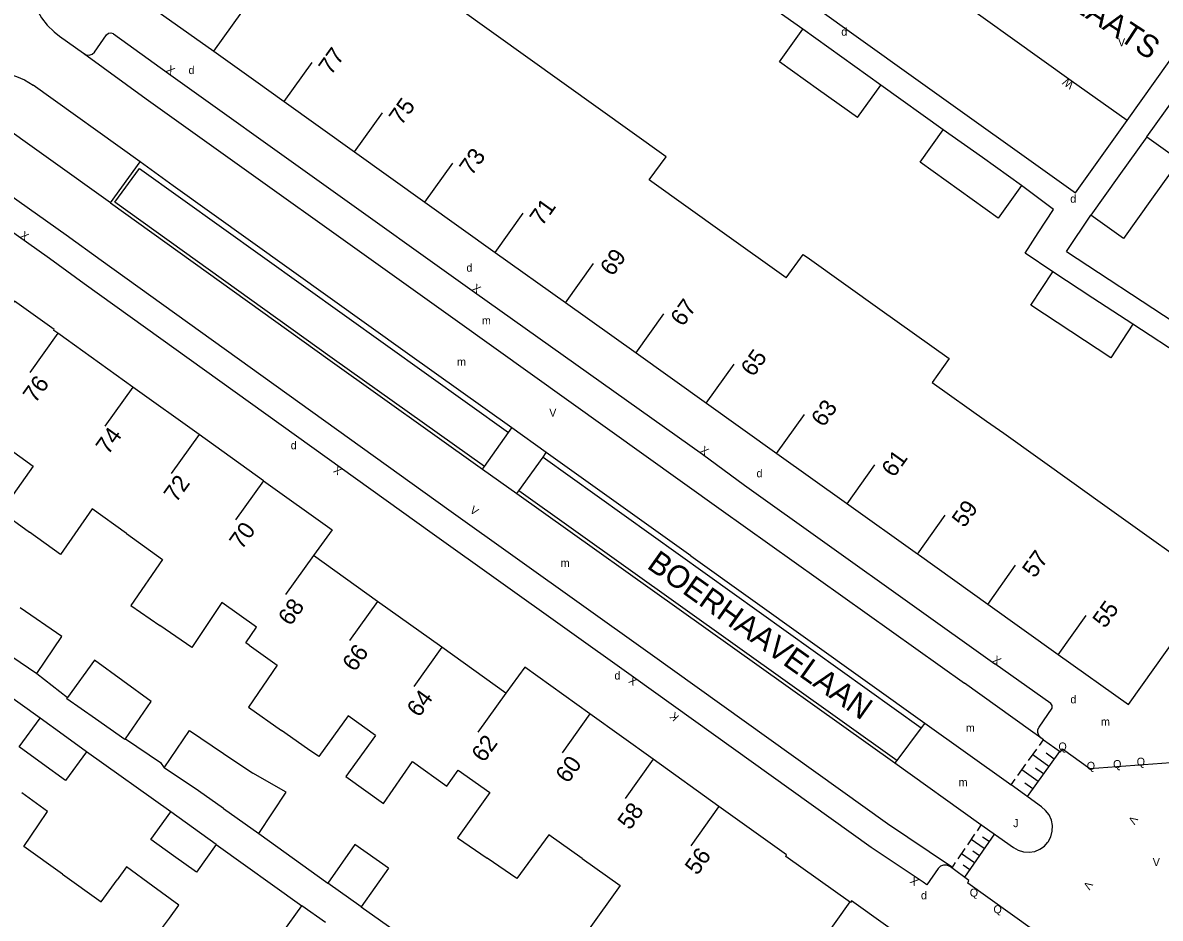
# Model space of a CAD drawing. Extents: x 134999 to 136502, y 457398 to 459002.
# Drawn here: x 135294.2 to 135365.2, y 457485.7 to 457541.6 of the extents above; entities that cross this region are included whole.
import ezdxf

# ---------------------------------------------------------------- set-up
doc = ezdxf.new("R2010")
doc.units = 0
for name, color, linetype in [('RI_DGTB_15', 7, 'Continuous'), ('RI_DGTB_2', 7, 'Continuous'), ('RI_DGTB_29', 7, 'Continuous'), ('RI_DGTB_30', 7, 'Continuous'), ('RI_DGTB_31', 7, 'Continuous'), ('RI_DGTB_35', 7, 'Continuous'), ('RI_DGTB_36', 7, 'Continuous'), ('RI_DGTB_37', 7, 'Continuous'), ('RI_DGTB_4', 7, 'Continuous'), ('RI_DGTB_43', 7, 'Continuous'), ('RI_DGTB_49', 7, 'Continuous'), ('RI_DGTB_5', 7, 'Continuous'), ('RI_DGTB_53', 7, 'Continuous'), ('RI_DGTB_54', 7, 'Continuous'), ('RI_DGTB_6', 7, 'Continuous')]:
    doc.layers.add(name, color=color, linetype=linetype)

msp = doc.modelspace()

# ---------------------------------------------------------------- linework, layer by layer
at = {"layer": 'RI_DGTB_15'}
for p, q in [((135306.118, 457539.826), (135307.862, 457542.268)), ((135310.512, 457536.687), (135312.256, 457539.129)), ((135314.906, 457533.548), (135316.65, 457535.99)), ((135319.3, 457530.409), (135321.044, 457532.851)), ((135323.694, 457527.27), (135325.438, 457529.712)), ((135328.088, 457524.132), (135329.832, 457526.574)), ((135332.482, 457520.993), (135334.226, 457523.435)), ((135296.372, 457522.222), (135294.626, 457519.783)), ((135336.876, 457517.854), (135338.62, 457520.296)), ((135301.056, 457518.868), (135299.31, 457516.429)), ((135341.27, 457514.715), (135343.014, 457517.157)), ((135305.197, 457515.903), (135303.451, 457513.464)), ((135345.664, 457511.576), (135347.408, 457514.018)), ((135309.221, 457513.021), (135307.475, 457510.582)), ((135350.058, 457508.437), (135351.802, 457510.879)), ((135312.341, 457508.359), (135310.596, 457505.92)), ((135354.452, 457505.298), (135356.196, 457507.74)), ((135316.347, 457505.492), (135314.602, 457503.053)), ((135358.846, 457502.159), (135360.59, 457504.601)), ((135320.353, 457502.625), (135318.608, 457500.186)), ((135324.359, 457499.758), (135322.614, 457497.319)), ((135329.61, 457498.467), (135327.867, 457496.026)), ((135333.56, 457495.635), (135331.817, 457493.194)), ((135337.649, 457492.663), (135335.906, 457490.222)), ((135345.841, 457486.729), (135344.098, 457484.288))]:
    msp.add_line(p, q, dxfattribs=at)
at = {"layer": 'RI_DGTB_2'}
for points in [[(135301.441, 457543.171), (135306.121, 457539.828)], [(135325.733, 457539.415), (135321.338, 457542.553)], [(135306.121, 457539.828), (135308.739, 457537.957)], [(135330.128, 457536.278), (135325.733, 457539.415)], [(135308.739, 457537.957), (135310.514, 457536.69)], [(135310.514, 457536.69), (135314.909, 457533.552)], [(135334.372, 457533.248), (135330.128, 457536.278)], [(135314.909, 457533.552), (135319.304, 457530.414)], [(135333.304, 457531.803), (135334.372, 457533.248)], [(135333.479, 457531.678), (135333.304, 457531.803)], [(135337.873, 457528.54), (135333.479, 457531.678)], [(135319.304, 457530.414), (135323.699, 457527.276)], [(135341.866, 457525.688), (135337.873, 457528.54)], [(135323.699, 457527.276), (135328.093, 457524.139)], [(135341.866, 457525.688), (135342.934, 457527.133), (135343.312, 457526.864)], [(135343.312, 457526.864), (135347.709, 457523.73)], [(135328.093, 457524.139), (135332.488, 457521.001)], [(135347.709, 457523.73), (135352.038, 457520.644)], [(135332.488, 457521.001), (135336.883, 457517.864)], [(135352.038, 457520.644), (135350.987, 457519.159)], [(135350.987, 457519.159), (135354.385, 457516.743)], [(135336.883, 457517.864), (135341.278, 457514.726)], [(135354.385, 457516.743), (135355.449, 457515.985)], [(135355.449, 457515.985), (135359.846, 457512.85)], [(135341.278, 457514.726), (135345.631, 457511.618)], [(135359.846, 457512.85), (135361.33, 457511.792)], [(135361.33, 457511.792), (135364.241, 457509.711)], [(135345.631, 457511.618), (135350.067, 457508.45)], [(135364.241, 457509.711), (135368.452, 457506.702)], [(135350.067, 457508.45), (135350.188, 457508.364)], [(135350.188, 457508.364), (135354.463, 457505.312)], [(135354.463, 457505.312), (135358.857, 457502.174)], [(135358.857, 457502.174), (135363.233, 457499.05), (135366.438, 457503.527)]]:
    msp.add_lwpolyline(points, dxfattribs=at)
at = {"layer": 'RI_DGTB_31'}
for p, q in [((135357.678, 457496.495), (135357.93, 457496.846)), ((135356.934, 457493.313), (135358.946, 457496.118)), ((135357.008, 457495.561), (135357.511, 457496.262)), ((135358.275, 457495.183), (135357.259, 457495.911)), ((135358.61, 457495.65), (135358.102, 457496.014)), ((135356.337, 457494.625), (135356.84, 457495.327)), ((135357.604, 457494.247), (135356.588, 457494.975)), ((135357.94, 457494.715), (135357.432, 457495.079)), ((135355.918, 457494.041), (135356.169, 457494.391)), ((135357.269, 457493.78), (135356.761, 457494.144)), ((135354.05, 457491.558), (135353.785, 457491.171)), ((135354.865, 457490.978), (135353.005, 457488.266)), ((135353.634, 457490.951), (135353.181, 457490.291)), ((135354.232, 457490.056), (135353.408, 457490.621)), ((135354.534, 457490.496), (135354.122, 457490.778)), ((135353.031, 457490.071), (135352.578, 457489.411)), ((135353.629, 457489.176), (135352.804, 457489.741)), ((135353.931, 457489.616), (135353.518, 457489.898)), ((135352.427, 457489.191), (135352.201, 457488.862)), ((135353.327, 457488.736), (135352.915, 457489.018))]:
    msp.add_line(p, q, dxfattribs=at)
at = {"layer": 'RI_DGTB_4'}
for p, q in [((135301.056, 457518.868), (135296.372, 457522.222)), ((135305.197, 457515.903), (135301.056, 457518.868)), ((135309.221, 457513.021), (135305.197, 457515.903)), ((135316.347, 457505.492), (135312.341, 457508.359)), ((135320.353, 457502.625), (135316.347, 457505.492)), ((135324.359, 457499.758), (135320.353, 457502.625)), ((135333.557, 457495.631), (135329.607, 457498.463)), ((135337.665, 457492.686), (135333.557, 457495.631))]:
    msp.add_line(p, q, dxfattribs=at)
for points in [[(135296.372, 457522.222), (135296.123, 457522.4), (135296.161, 457522.464), (135293.676, 457524.225), (135293.625, 457524.161), (135286.028, 457529.588), (135285.779, 457529.306), (135285.827, 457529.265), (135285.274, 457528.509), (135285.229, 457528.541), (135285.032, 457528.236), (135285.079, 457528.2), (135283.583, 457526.125), (135283.533, 457526.151), (135283.348, 457525.877), (135283.405, 457525.826), (135282.133, 457524.073)], [(135309.221, 457513.021), (135313.504, 457509.954), (135312.341, 457508.359)], [(135329.607, 457498.463), (135325.539, 457501.379), (135324.359, 457499.758)], [(135345.872, 457486.702), (135341.837, 457489.575), (135341.881, 457489.664), (135337.665, 457492.686)], [(135345.541, 457472.179), (135347.2, 457474.698), (135347.423, 457474.548), (135352.284, 457481.755), (135352.167, 457482.343), (135345.936, 457486.804), (135345.872, 457486.702)]]:
    msp.add_lwpolyline(points, dxfattribs=at)
at = {"layer": 'RI_DGTB_49'}
for p, q in [((135326.68, 457514.5), (135350.303, 457497.596)), ((135348.772, 457495.564), (135325.165, 457512.386))]:
    msp.add_line(p, q, dxfattribs=at)
msp.add_lwpolyline([(135323.015, 457513.917), (135313.509, 457520.681), (135299.948, 457530.415), (135301.47, 457532.51), (135324.532, 457516.035)], dxfattribs=at)
at = {"layer": 'RI_DGTB_5'}
msp.add_line((135311.981, 457496.292), (135310.355, 457497.43), dxfattribs=at)
for points in [[(135291.726, 457515.732), (135292.348, 457515.294), (135292.552, 457515.573), (135294.837, 457513.926), (135292.851, 457511.091), (135294.614, 457509.818)], [(135300.665, 457509.723), (135298.531, 457511.262), (135296.551, 457508.421), (135294.614, 457509.818)], [(135300.665, 457509.723), (135302.921, 457508.097), (135300.931, 457505.241), (135302.754, 457503.987)], [(135308.329, 457502.751), (135308.112, 457502.906), (135308.777, 457503.873), (135306.629, 457505.423), (135304.741, 457502.621), (135302.754, 457503.987)], [(135308.329, 457502.751), (135310.087, 457501.501), (135308.281, 457498.881), (135310.355, 457497.43)], [(135316.227, 457497.127), (135314.503, 457498.355), (135312.681, 457495.801), (135311.981, 457496.292)], [(135316.227, 457497.127), (135314.371, 457494.551), (135316.721, 457492.871), (135318.524, 457495.492), (135320.667, 457493.964), (135321.386, 457494.954)], [(135321.386, 457494.954), (135323.353, 457493.553), (135321.331, 457490.731), (135323.183, 457489.466)], [(135295.169, 457491.543), (135295.73, 457492.37), (135294.123, 457493.547)], [(135296.674, 457488.462), (135294.256, 457490.198), (135295.169, 457491.543)], [(135329.133, 457489.436), (135327.041, 457490.927), (135325.051, 457488.191), (135323.183, 457489.466)], [(135329.133, 457489.436), (135331.503, 457487.747), (135329.451, 457484.911), (135331.247, 457483.698)], [(135296.674, 457488.462), (135299.092, 457486.726), (135300.088, 457488.11)], [(135302.309, 457487.72), (135300.671, 457488.922), (135300.088, 457488.11)], [(135303.349, 457485.718), (135303.946, 457486.52), (135302.309, 457487.72)], [(135304.773, 457482.645), (135302.354, 457484.382), (135303.349, 457485.718)]]:
    msp.add_lwpolyline(points, dxfattribs=at)
at = {"layer": 'RI_DGTB_53'}
for p, q in [((135342.902, 457541.198), (135338.872, 457544.074)), ((135298.663, 457539.764), (135299.427, 457540.857)), ((135296.482, 457540.768), (135297.98, 457539.701)), ((135364.39, 457534.481), (135367.176, 457538.392)), ((135351.675, 457534.933), (135347.778, 457537.719)), ((135359.362, 457527.338), (135360.898, 457529.605)), ((135359.362, 457527.338), (135366.097, 457522.915)), ((135367.549, 457520.143), (135363.515, 457522.787)), ((135339.267, 457512.747), (135354.898, 457501.592)), ((135337.812, 457511.205), (135352.993, 457500.392)), ((135358.384, 457499.107), (135354.898, 457501.592)), ((135357.658, 457497.628), (135358.484, 457498.814)), ((135357.929, 457496.846), (135357.759, 457496.971)), ((135357.929, 457496.846), (135358.988, 457496.102)), ((135357.82, 457492.659), (135355.918, 457494.04)), ((135353.281, 457488.061), (135352.201, 457488.862))]:
    msp.add_line(p, q, dxfattribs=at)
for points in [[(135363.162, 457535.499), (135359.668, 457537.979), (135350.645, 457544.444), (135346.67, 457547.296)], [(135295.497, 457546.881), (135295.191, 457546.404), (135294.942, 457545.87), (135294.768, 457545.308), (135294.672, 457544.727), (135294.655, 457544.138), (135294.718, 457543.552), (135294.86, 457542.98), (135295.078, 457542.433), (135295.368, 457541.92), (135295.724, 457541.452), (135296.141, 457541.035), (135296.482, 457540.768)], [(135343.389, 457542.812), (135349.807, 457538.21), (135359.926, 457530.994), (135363.162, 457535.499)], [(135363.162, 457535.499), (135367.537, 457541.65)], [(135299.427, 457540.857), (135299.54, 457540.957), (135299.689, 457540.986), (135299.831, 457540.936), (135299.857, 457540.917)], [(135299.857, 457540.917), (135303.301, 457538.441), (135322.406, 457524.797), (135336.645, 457514.675), (135339.267, 457512.747)], [(135297.98, 457539.701), (135298.139, 457539.611), (135298.333, 457539.59), (135298.521, 457539.647), (135298.663, 457539.764)], [(135297.98, 457539.701), (135301.896, 457536.856), (135321.184, 457523.078), (135337.812, 457511.205)], [(135301.518, 457532.917), (135294.84, 457537.704)], [(135324.733, 457516.316), (135318.223, 457520.964), (135303.59, 457531.432), (135301.518, 457532.917)], [(135358.508, 457526.065), (135356.784, 457527.23), (135357.604, 457528.487), (135358.56, 457529.952), (135356.561, 457531.451)], [(135323.015, 457513.917), (135324.532, 457516.035)], [(135326.882, 457514.781), (135324.733, 457516.316)], [(135335.903, 457508.34), (135326.882, 457514.781)], [(135325.165, 457512.386), (135326.68, 457514.5)], [(135335.903, 457508.34), (135350.526, 457497.892)], [(135357.759, 457496.971), (135357.118, 457497.432), (135352.993, 457500.392)], [(135358.484, 457498.814), (135358.469, 457498.991), (135358.384, 457499.107)], [(135350.303, 457497.596), (135348.772, 457495.564)], [(135350.526, 457497.892), (135350.303, 457497.596)], [(135350.526, 457497.892), (135355.75, 457494.16)], [(135357.759, 457496.971), (135357.634, 457497.111), (135357.572, 457497.296), (135357.59, 457497.49), (135357.658, 457497.628)], [(135358.988, 457496.102), (135359.118, 457496.284), (135360.836, 457495.048), (135367.016, 457495.521), (135368.306, 457497.388), (135368.464, 457497.273)], [(135355.75, 457494.16), (135355.918, 457494.04)], [(135358.228, 457490.481), (135358.393, 457490.794), (135358.483, 457491.137), (135358.494, 457491.491), (135358.426, 457491.838), (135358.282, 457492.161), (135358.069, 457492.444), (135357.82, 457492.659)], [(135352.201, 457488.862), (135352.081, 457488.951), (135351.892, 457489.031), (135351.69, 457489.032), (135351.503, 457488.954), (135351.361, 457488.811), (135350.651, 457487.801), (135350.411, 457487.961)]]:
    msp.add_lwpolyline(points, dxfattribs=at)
at = {"layer": 'RI_DGTB_54'}
for p, q in [((135299.668, 457530.37), (135301.518, 457532.917)), ((135322.895, 457513.75), (135323.015, 457513.917)), ((135322.895, 457513.75), (135325.045, 457512.218)), ((135325.045, 457512.218), (135325.165, 457512.386)), ((135325.045, 457512.218), (135348.651, 457495.403)), ((135295.276, 457498.202), (135290.002, 457501.923)), ((135295.068, 457500.987), (135296.988, 457499.49)), ((135300.604, 457496.909), (135302.791, 457495.432)), ((135303.429, 457492.352), (135298.162, 457496.106)), ((135302.791, 457495.432), (135303.029, 457495.107)), ((135348.772, 457495.564), (135348.651, 457495.403)), ((135308.934, 457491.005), (135313.242, 457487.903)), ((135306.273, 457490.323), (135311.62, 457486.493)), ((135315.314, 457486.424), (135323.213, 457480.88))]:
    msp.add_line(p, q, dxfattribs=at)
for points in [[(135299.668, 457530.37), (135292.05, 457535.797), (135291.842, 457536.078), (135291.703, 457536.399), (135291.64, 457536.743), (135291.656, 457537.092), (135291.752, 457537.429), (135291.921, 457537.735), (135292.155, 457537.995), (135292.442, 457538.195), (135292.766, 457538.325), (135293.112, 457538.378), (135293.461, 457538.352), (135293.795, 457538.247), (135294.301, 457538.051), (135294.84, 457537.704)], [(135352.064, 457489.001), (135348.192, 457491.601), (135333.377, 457502.208), (135320.793, 457511.18), (135299.076, 457526.763), (135296.9, 457528.35), (135291.513, 457532.153), (135290.538, 457530.657)], [(135350.411, 457487.961), (135347.175, 457490.134), (135332.339, 457500.756), (135319.755, 457509.728), (135298.03, 457525.317), (135295.859, 457526.9), (135290.538, 457530.657)], [(135299.668, 457530.37), (135313.393, 457520.518), (135322.895, 457513.75)], [(135324.532, 457516.035), (135324.733, 457516.316)], [(135326.68, 457514.5), (135326.882, 457514.781)], [(135348.651, 457495.403), (135353.886, 457491.674)], [(135353.886, 457491.674), (135356.06, 457490.126), (135356.362, 457489.951), (135356.696, 457489.849), (135357.045, 457489.826), (135357.39, 457489.883), (135357.713, 457490.016), (135357.997, 457490.219), (135358.183, 457490.43), (135358.228, 457490.481)], [(135352.201, 457488.862), (135352.223, 457488.894), (135352.064, 457489.001)], [(135355.341, 457476.941), (135355.191, 457477.051), (135356.541, 457479.111), (135357.241, 457485.001), (135353.201, 457487.901), (135353.281, 457488.061)]]:
    msp.add_lwpolyline(points, dxfattribs=at)
at = {"layer": 'RI_DGTB_6'}
for p, q in [((135341.45, 457539.163), (135342.902, 457541.198)), ((135346.326, 457535.684), (135347.778, 457537.719)), ((135350.224, 457532.897), (135351.675, 457534.933)), ((135364.39, 457534.481), (135366.423, 457533.025)), ((135356.561, 457531.451), (135355.11, 457529.415)), ((135362.931, 457528.149), (135360.898, 457529.605)), ((135363.515, 457522.787), (135362.148, 457520.699)), ((135310.641, 457493.583), (135308.551, 457494.764)), ((135306.734, 457492.556), (135305.163, 457493.663)), ((135308.934, 457491.005), (135310.641, 457493.583))]:
    msp.add_line(p, q, dxfattribs=at)
for points in [[(135345.34, 457539.459), (135342.902, 457541.198)], [(135347.778, 457537.719), (135345.34, 457539.459)], [(135343.888, 457537.424), (135341.45, 457539.163)], [(135346.326, 457535.684), (135343.888, 457537.424)], [(135354.118, 457533.192), (135351.675, 457534.933)], [(135364.39, 457534.481), (135362.644, 457532.043)], [(135356.561, 457531.451), (135354.118, 457533.192)], [(135366.423, 457533.025), (135364.677, 457530.587)], [(135352.667, 457531.156), (135350.224, 457532.897)], [(135362.644, 457532.043), (135360.898, 457529.605)], [(135355.11, 457529.415), (135352.667, 457531.156)], [(135364.677, 457530.587), (135362.931, 457528.149)], [(135357.141, 457523.977), (135358.508, 457526.065)], [(135361.011, 457524.426), (135358.508, 457526.065)], [(135359.644, 457522.338), (135357.141, 457523.977)], [(135363.515, 457522.787), (135361.011, 457524.426)], [(135362.148, 457520.699), (135359.644, 457522.338)], [(135295.068, 457500.987), (135296.639, 457503.299), (135294.019, 457505.079)], [(135292.448, 457502.767), (135295.068, 457500.987)], [(135300.436, 457500.526), (135298.661, 457501.811), (135296.988, 457499.49)], [(135300.604, 457496.909), (135302.211, 457499.241), (135300.436, 457500.526)], [(135298.722, 457498.158), (135296.933, 457499.414), (135296.988, 457499.49)], [(135295.413, 457495.358), (135293.97, 457496.406), (135295.276, 457498.202)], [(135296.718, 457497.155), (135295.276, 457498.202)], [(135300.604, 457496.909), (135300.571, 457496.861), (135298.722, 457498.158)], [(135298.162, 457496.106), (135296.718, 457497.155)], [(135303.029, 457495.107), (135304.6, 457497.429), (135306.734, 457495.985)], [(135298.162, 457496.106), (135296.856, 457494.31), (135295.413, 457495.358)], [(135306.734, 457495.985), (135308.551, 457494.764)], [(135305.163, 457493.663), (135303.029, 457495.107)], [(135306.734, 457492.556), (135308.934, 457491.005)], [(135303.612, 457489.604), (135302.19, 457490.619), (135303.429, 457492.352)], [(135304.85, 457491.338), (135303.429, 457492.352)], [(135306.273, 457490.323), (135304.85, 457491.338)], [(135306.273, 457490.323), (135305.033, 457488.59), (135303.612, 457489.604)], [(135317.032, 457488.844), (135314.923, 457490.314), (135313.242, 457487.903)], [(135317.032, 457488.844), (135315.314, 457486.424)], [(135315.314, 457486.424), (135313.242, 457487.903)], [(135311.871, 457483.734), (135310.4, 457484.78), (135311.62, 457486.493)], [(135313.09, 457485.448), (135311.62, 457486.493)]]:
    msp.add_lwpolyline(points, dxfattribs=at)

# ---------------------------------------------------------------- texts
at = {"layer": 'RI_DGTB_29'}
for p in [(135345.307, 457540.8), (135304.543, 457538.403), (135359.607, 457530.377), (135321.897, 457526.069), (135310.922, 457514.981), (135340.016, 457513.236), (135331.142, 457500.611), (135359.616, 457499.123), (135350.282, 457486.891)]:
    msp.add_text('d', height=0.5, dxfattribs=at).set_placement(p)
at = {"layer": 'RI_DGTB_30'}
for p in [(135362.588, 457540.14), (135327.07, 457517.022), (135364.757, 457488.963)]:
    msp.add_text('V', height=0.5, dxfattribs=at).set_placement(p)
for s, height, rotation, p in [('X', 0.5, 324.28566, (135303.098, 457538.587)), ('W', 0.5, 144.63415, (135359.872, 457537.834)), ('X', 0.499, 324.50842, (135293.978, 457528.234)), ('X', 0.5, 324.46713, (135322.203, 457524.942)), ('X', 0.5, 324.59188, (135336.441, 457514.82)), ('X', 0.5, 144.51474, (135314.19, 457513.737)), ('V', 0.5, 324.23248, (135322.064, 457511.081)), ('X', 0.5, 324.51096, (135354.694, 457501.737)), ('X', 0.5, 144.51474, (135332.625, 457500.606)), ('K', 0.5, 135, (135335.215, 457498.311)), ('V', 0.5, 237.37993, (135363.445, 457492.155)), ('X', 0.5, 144.51474, (135350.192, 457488.101)), ('V', 0.5, 237.37993, (135360.635, 457488.076))]:
    msp.add_text(s, height=height, rotation=rotation, dxfattribs=at).set_placement(p)
at = {"layer": 'RI_DGTB_31'}
for s, p in [('Q', (135358.868, 457496.181)), ('Q', (135360.637, 457494.974)), ('Q', (135362.281, 457495.084)), ('Q', (135363.756, 457495.232)), ('J', (135356.044, 457491.396))]:
    msp.add_text(s, height=0.5, dxfattribs=at).set_placement(p)
for p in [(135353.33, 457487.06), (135354.81, 457486.02)]:
    msp.add_text('Q', height=0.5, rotation=359.99963, dxfattribs=at).set_placement(p)
at = {"layer": 'RI_DGTB_35'}
for s, rotation, p in [('76', 54.3887, (135294.974, 457517.81)), ('55', 54.4591, (135361.774, 457503.757)), ('56', 54.4716, (135336.313, 457488.344))]:
    msp.add_text(s, height=1.054, rotation=rotation, dxfattribs=at).set_placement(p)
at = {"layer": 'RI_DGTB_36'}
for s, rotation, p in [('77', 54.4591, (135313.44, 457538.285)), ('75', 54.4591, (135317.834, 457535.146)), ('73', 54.4591, (135322.228, 457532.007)), ('71', 54.4591, (135326.622, 457528.868)), ('69', 54.4591, (135331.016, 457525.73)), ('67', 54.4591, (135335.41, 457522.591)), ('65', 54.4591, (135339.804, 457519.452)), ('63', 54.4591, (135344.198, 457516.313)), ('74', 54.3887, (135299.524, 457514.592)), ('61', 54.4591, (135348.592, 457513.174)), ('72', 54.3887, (135303.768, 457511.606)), ('59', 54.4591, (135352.986, 457510.035)), ('70', 54.3887, (135307.866, 457508.671)), ('57', 54.4591, (135357.38, 457506.896)), ('68', 54.4141, (135310.911, 457503.903)), ('66', 54.4141, (135314.921, 457501.04)), ('64', 54.4141, (135318.946, 457498.2)), ('62', 54.4141, (135322.987, 457495.382)), ('60', 54.4716, (135328.233, 457494.076)), ('58', 54.4716, (135332.106, 457491.164))]:
    msp.add_text(s, height=1.054, rotation=rotation, dxfattribs=at).set_placement(p)
at = {"layer": 'RI_DGTB_37'}
for s, rotation, p in [('MAHONIEPLAATS', 326.66025, (135351.288, 457548.001)), ('BOERHAAVELAAN', 324.63972, (135333.105, 457507.609))]:
    msp.add_text(s, height=1.4, rotation=rotation, dxfattribs=at).set_placement(p)
at = {"layer": 'RI_DGTB_43'}
for p in [(135322.862, 457522.776), (135321.312, 457520.198), (135327.785, 457507.642), (135353.087, 457497.351), (135361.523, 457497.732), (135352.637, 457493.953)]:
    msp.add_text('m', height=0.5, dxfattribs=at).set_placement(p)

doc.saveas('drawing.dxf')
